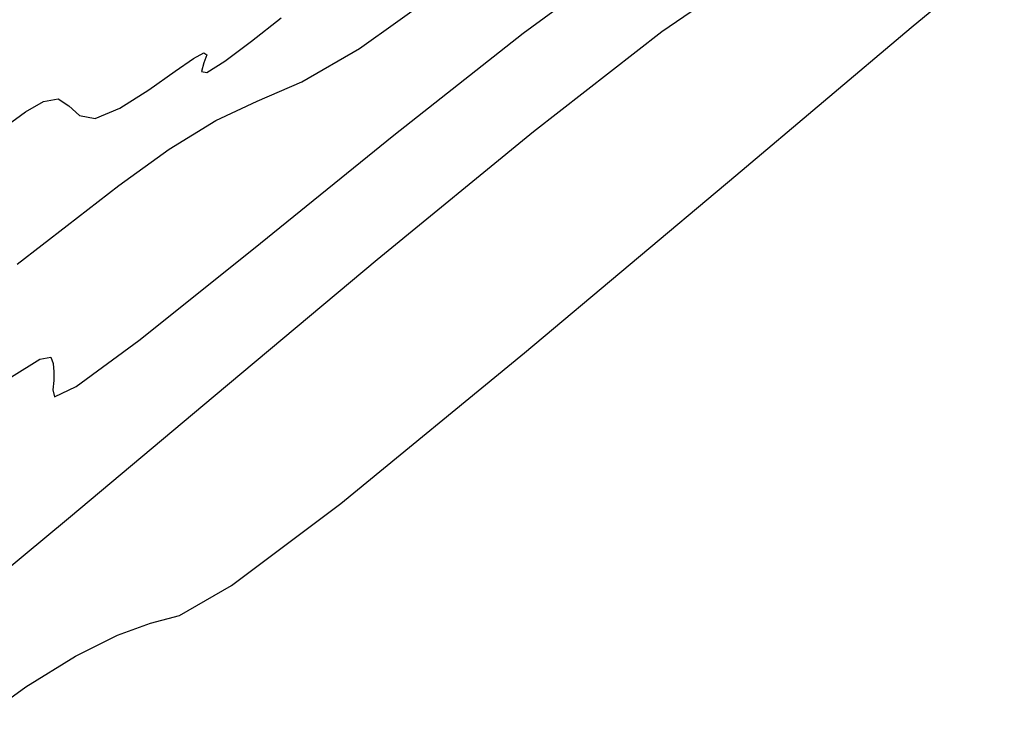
# Model space of a CAD drawing. Extents: x 3249832 to 3255657, y 13789405 to 13793316.
# Tile 662 of 1056: x 3253240 to 3253252, y 13791185 to 13791194. Entities that reach past the tile are written whole.
import ezdxf

# ---------------------------------------------------------------- set-up
doc = ezdxf.new("R2010")
doc.units = 0
doc.header["$LTSCALE"] = 100
doc.header["$MEASUREMENT"] = 0
for name, color, linetype in [('GRATIO_03231_CON', 1, 'CONTINUOUS'), ('GRATIO_0323_ICON', 1, 'CONTINUOUS'), ('TARGETS_EAST', 7, 'CONTINUOUS')]:
    doc.layers.add(name, color=color, linetype=linetype)

# ---------------------------------------------------------------- blocks, each defined once
blk = doc.blocks.new('Gratio_032316_contours')
at = {"layer": 'GRATIO_03231_CON', "color": 1, "linetype": 'Continuous', "flags": 128}
for points in [[(3253239.217, 13791185.252), (3253239.902, 13791185.75), (3253240.509, 13791186.126), (3253241.025, 13791186.384), (3253241.434, 13791186.53), (3253241.788, 13791186.628), (3253242.429, 13791186.993), (3253243.771, 13791188.002), (3253246.03, 13791189.854), (3253248.626, 13791192.035), (3253250.78, 13791193.852), (3253251.925, 13791194.801)], [(3253239.017, 13791186.653), (3253240.425, 13791187.821), (3253242.228, 13791189.336), (3253244.219, 13791191.001), (3253246.138, 13791192.574), (3253247.716, 13791193.803), (3253248.799, 13791194.547)], [(3253239.724, 13791189.561), (3253240.071, 13791189.778), (3253240.208, 13791189.8), (3253240.237, 13791189.722), (3253240.244, 13791189.622), (3253240.243, 13791189.515), (3253240.232, 13791189.4), (3253240.253, 13791189.312), (3253240.519, 13791189.439), (3253241.288, 13791190.006), (3253242.698, 13791191.134), (3253244.422, 13791192.528), (3253246.011, 13791193.785), (3253247.106, 13791194.588)], [(3253239.794, 13791190.944), (3253240.406, 13791191.421), (3253241.041, 13791191.91), (3253241.662, 13791192.359), (3253242.233, 13791192.711), (3253242.743, 13791192.946), (3253243.29, 13791193.187), (3253244.002, 13791193.596), (3253244.943, 13791194.271)]]:
    blk.add_lwpolyline(points, dxfattribs=at)
at = {"layer": 'GRATIO_0323_ICON', "color": 7, "linetype": 'Continuous', "flags": 128}
blk.add_lwpolyline([(3253239.665, 13791192.647), (3253239.897, 13791192.815), (3253240.118, 13791192.943), (3253240.299, 13791192.977), (3253240.429, 13791192.892), (3253240.559, 13791192.773), (3253240.754, 13791192.736), (3253241.057, 13791192.86), (3253241.41, 13791193.085), (3253241.734, 13791193.316), (3253241.961, 13791193.474), (3253242.088, 13791193.543), (3253242.123, 13791193.519), (3253242.088, 13791193.418), (3253242.06, 13791193.314), (3253242.125, 13791193.299), (3253242.345, 13791193.439), (3253242.673, 13791193.687), (3253243.037, 13791193.973)], dxfattribs=at)

msp = doc.modelspace()

# ---------------------------------------------------------------- block references
at = {"layer": 'TARGETS_EAST'}
msp.add_blockref('Gratio_032316_contours', (0, 0), dxfattribs=at)

doc.saveas('drawing.dxf')
